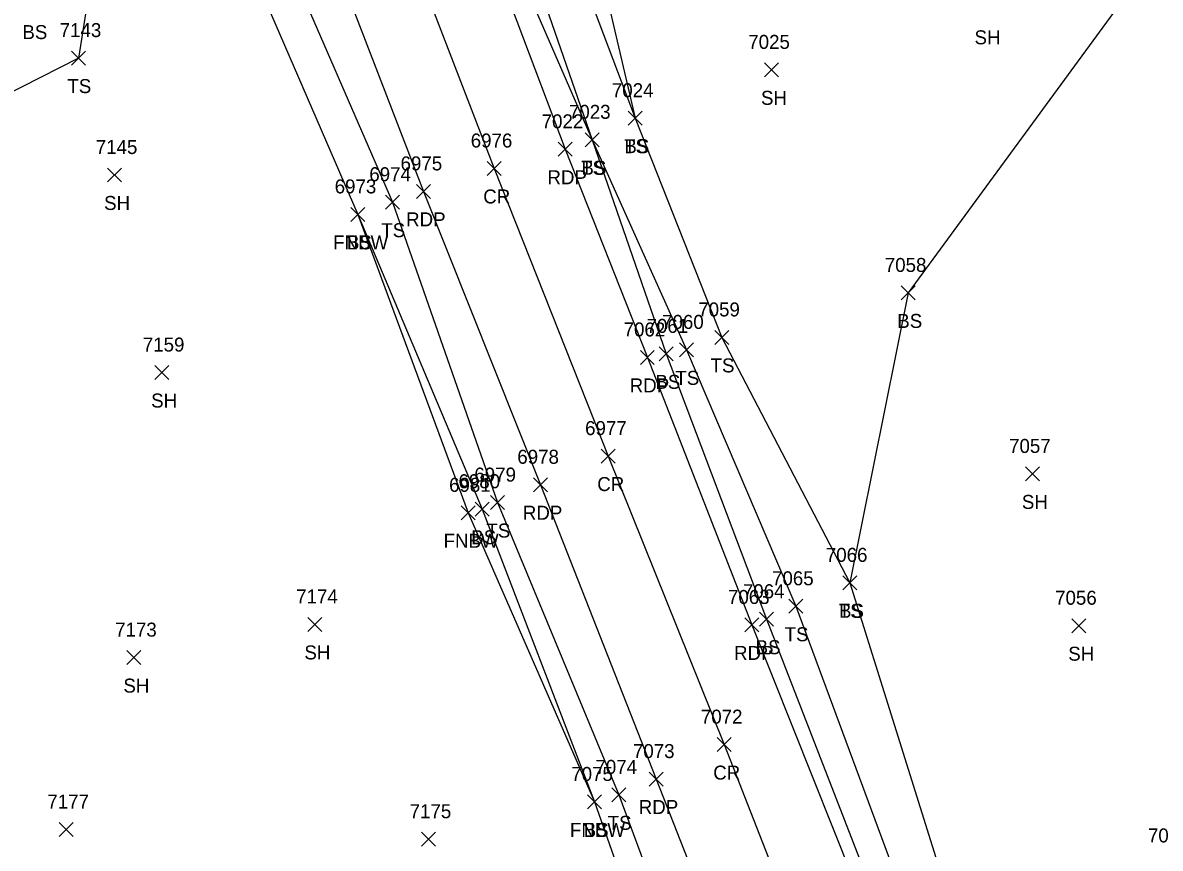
# Model space of a CAD drawing. Extents: x 1472233 to 1475777, y 540726 to 543442.
# Drawn here: x 1472633.6 to 1472796.2, y 541131 to 541249 of the extents above; entities that cross this region are included whole.
import ezdxf

# ---------------------------------------------------------------- set-up
doc = ezdxf.new("R2010")
doc.units = 0
for name, color, linetype in [('L_A', 7, 'Continuous'), ('L_I', 7, 'Continuous'), ('L_TIC', 7, 'Continuous'), ('LELB', 7, 'Continuous'), ('LFNC', 7, 'Continuous'), ('P_A', 7, 'Continuous'), ('P_I', 7, 'Continuous'), ('P_TIC', 7, 'Continuous'), ('PET', 7, 'Continuous'), ('PRC', 7, 'Continuous')]:
    doc.layers.add(name, color=color, linetype=linetype)

msp = doc.modelspace()

# ---------------------------------------------------------------- linework, layer by layer
at = {"layer": 'L_TIC'}
for points in [[(1472640.53, 541242.93), (1472642.53, 541244.93)], [(1472642.53, 541242.93), (1472640.53, 541244.93)], [(1472739.62, 541241.25), (1472741.62, 541243.25)], [(1472741.62, 541241.25), (1472739.62, 541243.25)], [(1472720.13, 541234.34), (1472722.13, 541236.34)], [(1472722.13, 541234.34), (1472720.13, 541236.34)], [(1472720.13, 541234.34), (1472722.13, 541236.34)], [(1472722.13, 541234.34), (1472720.13, 541236.34)], [(1472713.98, 541231.25), (1472715.98, 541233.25)], [(1472715.98, 541231.25), (1472713.98, 541233.25)], [(1472713.98, 541231.25), (1472715.98, 541233.25)], [(1472715.98, 541231.25), (1472713.98, 541233.25)], [(1472645.7, 541226.22), (1472647.7, 541228.22)], [(1472647.7, 541226.22), (1472645.7, 541228.22)], [(1472685.41, 541222.33), (1472687.41, 541224.33)], [(1472687.41, 541222.33), (1472685.41, 541224.33)], [(1472680.47, 541220.59), (1472682.47, 541222.59)], [(1472682.47, 541220.59), (1472680.47, 541222.59)], [(1472680.47, 541220.59), (1472682.47, 541222.59)], [(1472682.47, 541220.59), (1472680.47, 541222.59)], [(1472759.15, 541209.36), (1472761.15, 541211.36)], [(1472761.15, 541209.36), (1472759.15, 541211.36)], [(1472732.49, 541203), (1472734.49, 541205)], [(1472734.49, 541203), (1472732.49, 541205)], [(1472727.45, 541201.22), (1472729.45, 541203.22)], [(1472729.45, 541201.22), (1472727.45, 541203.22)], [(1472724.57, 541200.65), (1472726.57, 541202.65)], [(1472726.57, 541200.65), (1472724.57, 541202.65)], [(1472652.43, 541197.98), (1472654.43, 541199.98)], [(1472654.43, 541197.98), (1472652.43, 541199.98)], [(1472776.92, 541183.49), (1472778.92, 541185.49)], [(1472778.92, 541183.49), (1472776.92, 541185.49)], [(1472698.25, 541178.44), (1472700.25, 541180.44)], [(1472700.25, 541178.44), (1472698.25, 541180.44)], [(1472700.44, 541179.39), (1472702.44, 541181.39)], [(1472702.44, 541179.39), (1472700.44, 541181.39)], [(1472696.26, 541177.93), (1472698.26, 541179.93)], [(1472698.26, 541177.93), (1472696.26, 541179.93)], [(1472750.82, 541167.92), (1472752.82, 541169.92)], [(1472752.82, 541167.92), (1472750.82, 541169.92)], [(1472750.82, 541167.92), (1472752.82, 541169.92)], [(1472752.82, 541167.92), (1472750.82, 541169.92)], [(1472743.08, 541164.57), (1472745.08, 541166.57)], [(1472745.08, 541164.57), (1472743.08, 541166.57)], [(1472674.34, 541161.97), (1472676.34, 541163.97)], [(1472676.34, 541161.97), (1472674.34, 541163.97)], [(1472738.9, 541162.72), (1472740.9, 541164.72)], [(1472740.9, 541162.72), (1472738.9, 541164.72)], [(1472783.55, 541161.79), (1472785.55, 541163.79)], [(1472785.55, 541161.79), (1472783.55, 541163.79)], [(1472648.46, 541157.23), (1472650.46, 541159.23)], [(1472650.46, 541157.23), (1472648.46, 541159.23)], [(1472717.78, 541137.61), (1472719.78, 541139.61)], [(1472719.78, 541137.61), (1472717.78, 541139.61)], [(1472714.32, 541136.6), (1472716.32, 541138.6)], [(1472716.32, 541136.6), (1472714.32, 541138.6)], [(1472714.32, 541136.6), (1472716.32, 541138.6)], [(1472716.32, 541136.6), (1472714.32, 541138.6)], [(1472638.77, 541132.66), (1472640.77, 541134.66)], [(1472640.77, 541132.66), (1472638.77, 541134.66)], [(1472690.58, 541131.27), (1472692.58, 541133.27)], [(1472692.58, 541131.27), (1472690.58, 541133.27)]]:
    msp.add_lwpolyline(points, dxfattribs=at)
at = {"layer": 'LELB'}
for points in [[(1472791.79, 541385.49), (1472817.08, 541356.19), (1472814.11, 541310.37), (1472802.45, 541284.33), (1472793.63, 541256.08), (1472760.15, 541210.36), (1472751.82, 541168.92)], [(1472694.17, 541336.7), (1472710.29, 541363.82), (1472724.01, 541367.47), (1472732.84, 541358.02), (1472735.8, 541341.69), (1472737.45, 541336.78), (1472738.6, 541320.92), (1472714.32, 541313.69), (1472692.63, 541308.44), (1472692.61, 541304.72), (1472694.99, 541295.51), (1472702.18, 541269.11), (1472714.98, 541232.25), (1472725.57, 541201.65), (1472739.9, 541163.72), (1472759.74, 541112.63), (1472772.2, 541081.83), (1472792.33, 541035.43), (1472808.54, 541003.5), (1472813.85, 541002.68), (1472821.82, 541001.88), (1472830.88, 541001.11)], [(1472737.45, 541336.78), (1472742.82, 541318.56), (1472714.83, 541310.82), (1472696.55, 541305.16), (1472698.47, 541296.57), (1472707.52, 541271.26), (1472721.13, 541235.34)], [(1472688.47, 541308.96), (1472690.49, 541295.21), (1472699.31, 541268.29), (1472714.98, 541232.25), (1472728.45, 541202.22), (1472744.08, 541165.57), (1472763.48, 541113.22), (1472778.05, 541082.98), (1472790.98, 541053.2), (1472800.01, 541033.93), (1472808.93, 541015.93)], [(1472701.54, 541300.28), (1472712.43, 541272.5), (1472721.13, 541235.34), (1472733.49, 541204), (1472751.82, 541168.92), (1472768.47, 541115.66), (1472782.99, 541084.8), (1472794.3, 541055.75), (1472806.01, 541034.96), (1472811.72, 541024.81)], [(1472635.4, 541287.09), (1472645.61, 541269.82), (1472641.53, 541243.93), (1472627.92, 541237.01), (1472626.9, 541217.8), (1472627.61, 541201.05), (1472627.16, 541165.43), (1472614.45, 541140.86), (1472628.77, 541112.15), (1472641.98, 541074.45), (1472699.8, 541024.04), (1472744.87, 541007.57), (1472760.97, 540988.57), (1472777.56, 540981.86), (1472785.51, 540968.17), (1472789.6, 540958.75), (1472787.49, 540948.26)], [(1472670.29, 541260.53), (1472686.41, 541223.33), (1472701.44, 541180.39), (1472718.78, 541138.61), (1472733.58, 541098.79), (1472746.91, 541068.41), (1472763.76, 541024.88), (1472785.71, 540979.27), (1472793.4, 540961.67), (1472801.78, 540941.18), (1472816.42, 540904.83), (1472818.51, 540895.3), (1472814.2, 540883.96), (1472809.7, 540876.26)], [(1472681.47, 541221.59), (1472699.25, 541179.44), (1472715.32, 541137.6)]]:
    msp.add_lwpolyline(points, dxfattribs=at)
at = {"layer": 'LFNC'}
msp.add_lwpolyline([(1472647.15, 541301.24), (1472651.83, 541291.28), (1472665.72, 541257.91), (1472681.47, 541221.59), (1472697.26, 541178.93), (1472715.32, 541137.6), (1472729.56, 541097.11), (1472743.08, 541066.44), (1472761.33, 541024.26), (1472777.56, 540981.86)], dxfattribs=at)
at = {"layer": 'P_TIC'}
for points in [[(1472710.09, 541229.89), (1472712.09, 541231.89)], [(1472712.09, 541229.89), (1472710.09, 541231.89)], [(1472699.97, 541227.15), (1472701.97, 541229.15)], [(1472701.97, 541227.15), (1472699.97, 541229.15)], [(1472689.88, 541223.88), (1472691.88, 541225.88)], [(1472691.88, 541223.88), (1472689.88, 541225.88)], [(1472721.86, 541200.14), (1472723.86, 541202.14)], [(1472723.86, 541200.14), (1472721.86, 541202.14)], [(1472716.27, 541186.04), (1472718.27, 541188.04)], [(1472718.27, 541186.04), (1472716.27, 541188.04)], [(1472706.58, 541181.94), (1472708.58, 541183.94)], [(1472708.58, 541181.94), (1472706.58, 541183.94)], [(1472736.78, 541161.9), (1472738.78, 541163.9)], [(1472738.78, 541161.9), (1472736.78, 541163.9)], [(1472732.85, 541144.79), (1472734.85, 541146.79)], [(1472734.85, 541144.79), (1472732.85, 541146.79)], [(1472723.14, 541139.87), (1472725.14, 541141.87)], [(1472725.14, 541139.87), (1472723.14, 541141.87)]]:
    msp.add_lwpolyline(points, dxfattribs=at)
at = {"layer": 'PET'}
for points in [[(1472697.31, 541267.54), (1472711.09, 541230.89), (1472722.86, 541201.14), (1472737.78, 541162.9), (1472758.04, 541112.1), (1472770.41, 541081.49), (1472789.89, 541034.49), (1472803.92, 541000.71), (1472824.34, 540950.14), (1472844.22, 540900.95), (1472854.97, 540872.19)], [(1472676.2, 541262.98), (1472690.88, 541224.88), (1472707.58, 541182.94), (1472724.14, 541140.87), (1472739.4, 541101.9), (1472752.54, 541070.17), (1472769.42, 541027.84), (1472788.08, 540983.08), (1472796.04, 540962.12), (1472804.68, 540940.65), (1472818.49, 540905.67), (1472822.83, 540894.44), (1472834.11, 540865.53)]]:
    msp.add_lwpolyline(points, dxfattribs=at)
at = {"layer": 'PRC'}
msp.add_lwpolyline([(1472686.99, 541264.4), (1472700.97, 541228.15), (1472717.27, 541187.04), (1472733.85, 541145.79), (1472749.42, 541105.97), (1472761.22, 541076.79), (1472779.65, 541031.29), (1472797.56, 540987.28), (1472805.33, 540968.12), (1472814.15, 540946.88), (1472828.53, 540909.94), (1472844.39, 540869.84)], dxfattribs=at)

# ---------------------------------------------------------------- texts
at = {"layer": 'L_A'}
for s, p in [('BS', (1472633.51, 541246.65)), ('SH', (1472769.64, 541245.9)), ('TS', (1472639.94, 541238.93)), ('SH', (1472739.11, 541237.25)), ('TS', (1472719.54, 541230.34)), ('BS', (1472719.57, 541230.34)), ('TS', (1472713.39, 541227.25)), ('BS', (1472713.43, 541227.25)), ('SH', (1472645.19, 541222.22)), ('TS', (1472684.82, 541218.33)), ('FNBW', (1472677.94, 541216.59)), ('BS', (1472679.91, 541216.59)), ('BS', (1472758.59, 541205.36)), ('TS', (1472731.9, 541199)), ('BS', (1472724.01, 541196.65)), ('TS', (1472726.86, 541197.22)), ('SH', (1472651.92, 541193.98)), ('SH', (1472776.41, 541179.49)), ('TS', (1472699.85, 541175.39)), ('FNBW', (1472693.73, 541173.93)), ('BS', (1472697.69, 541174.44)), ('TS', (1472750.23, 541163.92)), ('BS', (1472750.26, 541163.92)), ('TS', (1472742.49, 541160.57)), ('BS', (1472738.34, 541158.72)), ('SH', (1472673.83, 541157.97)), ('SH', (1472783.04, 541157.79)), ('SH', (1472647.95, 541153.23)), ('TS', (1472717.19, 541133.61)), ('FNBW', (1472711.79, 541132.6)), ('BS', (1472713.76, 541132.6))]:
    msp.add_text(s, height=2, dxfattribs=at).set_placement(p)
at = {"layer": 'L_I'}
for s, p in [('7143', (1472638.84, 541246.93)), ('7025', (1472737.29, 541245.25)), ('7024', (1472717.79, 541238.34)), ('7024', (1472717.79, 541238.34)), ('7023', (1472711.65, 541235.25)), ('7023', (1472711.65, 541235.25)), ('7145', (1472644, 541230.22)), ('6974', (1472683.11, 541226.33)), ('6973', (1472678.16, 541224.59)), ('6973', (1472678.16, 541224.59)), ('7058', (1472756.81, 541213.36)), ('7059', (1472730.14, 541207)), ('7061', (1472722.75, 541204.65)), ('7060', (1472724.97, 541205.22)), ('7159', (1472650.73, 541201.98)), ('7057', (1472774.58, 541187.49)), ('6979', (1472698.13, 541183.39)), ('6981', (1472694.52, 541181.93)), ('6980', (1472695.86, 541182.44)), ('7066', (1472748.38, 541171.92)), ('7066', (1472748.38, 541171.92)), ('7065', (1472740.69, 541168.57)), ('7174', (1472672.65, 541165.97)), ('7064', (1472736.52, 541166.72)), ('7056', (1472781.16, 541165.79)), ('7173', (1472646.77, 541161.23)), ('7074', (1472715.44, 541141.61)), ('7075', (1472711.98, 541140.6)), ('7075', (1472711.98, 541140.6)), ('7177', (1472637.08, 541136.66)), ('7175', (1472688.88, 541135.27)), ('7055', (1472794.43, 541131.81))]:
    msp.add_text(s, height=2, dxfattribs=at).set_placement(p)
at = {"layer": 'P_A'}
for s, p in [('RDP', (1472708.58, 541225.89)), ('CR', (1472699.4, 541223.15)), ('RDP', (1472688.37, 541219.88)), ('RDP', (1472720.34, 541196.14)), ('CR', (1472715.7, 541182.04)), ('RDP', (1472705.06, 541177.94)), ('RDP', (1472735.26, 541157.9)), ('CR', (1472732.28, 541140.79)), ('RDP', (1472721.63, 541135.87))]:
    msp.add_text(s, height=2, dxfattribs=at).set_placement(p)
at = {"layer": 'P_I'}
for s, p in [('7022', (1472707.75, 541233.89)), ('6976', (1472697.61, 541231.15)), ('6975', (1472687.58, 541227.88)), ('7062', (1472719.47, 541204.14)), ('6977', (1472713.96, 541190.04)), ('6978', (1472704.27, 541185.94)), ('7063', (1472734.39, 541165.9)), ('7072', (1472730.51, 541148.79)), ('7073', (1472720.8, 541143.87))]:
    msp.add_text(s, height=2, dxfattribs=at).set_placement(p)

doc.saveas('drawing.dxf')
